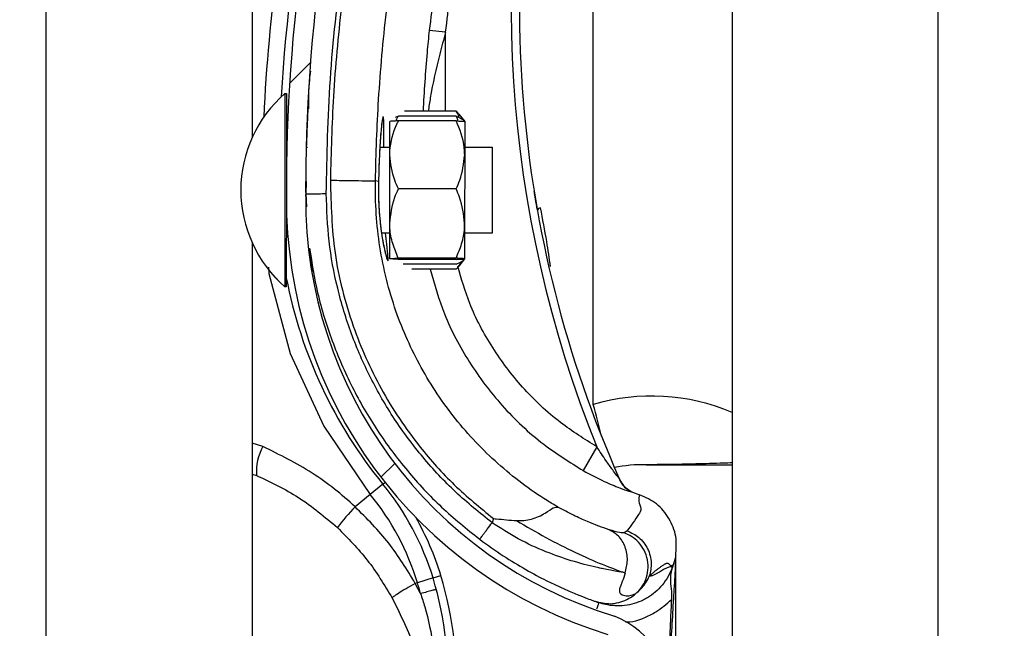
# Model space of a CAD drawing. Header units: inches. Extents: x 170 to 284, y 215 to 248.
# Tile 474 of 656: x 210.7657 to 210.8886, y 223.8136 to 223.8895. Entities that reach past the tile are written whole.
import ezdxf

# ---------------------------------------------------------------- set-up
doc = ezdxf.new("R2010")
doc.units = ezdxf.units.IN
doc.header["$LTSCALE"] = 0.25
doc.header["$MEASUREMENT"] = 0
doc.layers.add('ANNOTATIONS', color=1, linetype='Continuous')
doc.layers.add('RH FRONT OF HOOD', color=7, linetype='Continuous')
doc.styles.add('ARIAL', font='arial.ttf', dxfattribs={"height": 0.09375})
doc.dimstyles.new('STANDARD$0', dxfattribs={"dimtxt": 0.09375, "dimasz": 0.09375, "dimexe": 0.03125, "dimexo": 0.046875, "dimgap": 0.09, "dimtad": 0, "dimtih": 1, "dimtoh": 1, "dimdec": 4, "dimzin": 0, "dimdsep": 46, "dimtxsty": 'ARIAL', "dimcen": 0.09, "dimadec": 0, "dimazin": 0, "dimtfac": 1, "dimtdec": 4, "dimtofl": 0, "dimtmove": 0, "dimatfit": 1, "dimfxl": 1, "dimtolj": 1, "dimtzin": 0, "dimarcsym": 0})

# ---------------------------------------------------------------- blocks, each defined once
blk = doc.blocks.new('*D78')
at = {"layer": 'ANNOTATIONS', "color": 0, "lineweight": -2, "transparency": 16777216}
for p, q in [((210.8125819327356, 224.1544254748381), (212.2530253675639, 224.1544254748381)), ((212.2217753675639, 224.0606754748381), (212.2217753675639, 222.3404997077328)), ((212.2217753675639, 220.1854637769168), (212.2217753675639, 221.9056395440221)), ((211.491250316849, 220.0917137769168), (212.2530253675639, 220.0917137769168))]:
    blk.add_line(p, q, dxfattribs=at)
at = {"layer": 'ANNOTATIONS', "color": 0, "transparency": 16777216}
for points in [[(212.2061503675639, 224.0606754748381), (212.2374003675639, 224.0606754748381), (212.2217753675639, 224.1544254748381)], [(212.2061503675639, 220.1854637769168), (212.2374003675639, 220.1854637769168), (212.2217753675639, 220.0917137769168)]]:
    blk.add_solid(points, dxfattribs=at)
at = {"layer": 'defpoints', "color": 0, "transparency": 16777216}
for p in [(210.7657069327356, 224.1544254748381), (211.444375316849, 220.0917137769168), (212.2217753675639, 220.0917137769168)]:
    blk.add_point(p, dxfattribs=at)
at = {"layer": 'ANNOTATIONS', "color": 0, "transparency": 16777216, "insert": (212.2217753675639, 222.1230696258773), "char_height": 0.09375, "attachment_point": 5, "style": 'ARIAL'}
blk.add_mtext('\\A1;OPENING\\PHEIGHT', dxfattribs=at)

msp = doc.modelspace()

# ---------------------------------------------------------------- hatches: boundary and pattern name
at = {"layer": 'RH FRONT OF HOOD'}
h = msp.add_hatch(dxfattribs=at)
h.set_pattern_fill('ANSI31', color=256, scale=0.34241245, angle=2.8e-322, style=0)
h.set_pattern_definition([(45, (200.7563139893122, 218.4993357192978), (-0.03026527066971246, 0.03026527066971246), [])])
edge = h.paths.add_edge_path(flags=0)
edge.add_arc((210.829581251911, 223.7770340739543), 0.001712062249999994, 450.0000000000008, 472.2104203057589)
edge.add_line((210.8289340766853, 223.7786191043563), (210.8280215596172, 223.780853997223))
edge.add_arc((210.829581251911, 223.7770340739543), 0.004126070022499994, 450, 472.2104203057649, ccw=False)
edge.add_arc((210.829581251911, 223.7681313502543), 0.01302879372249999, 401.47616737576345, 450, ccw=False)
edge.add_arc((210.825335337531, 223.7649811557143), 0.01830194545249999, 359.9999999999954, 400.0613730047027, ccw=False)
edge.add_arc((210.831875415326, 223.7649811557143), 0.01176186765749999, 292.14085769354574, 360, ccw=False)
edge.add_arc((210.829581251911, 223.7682340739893), 0.01566536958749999, 235.25706803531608, 295.43079980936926, ccw=False)
edge.add_arc((210.834820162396, 223.7763492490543), 0.02532140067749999, 212.8542481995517, 235.980933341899, ccw=False)
edge.add_arc((210.826670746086, 223.7699803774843), 0.01504902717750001, 172.1557183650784, 209.3146496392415, ccw=False)
edge.add_arc((210.839100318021, 223.7686449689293), 0.02754708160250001, 453.30850314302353, 532.9325737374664, ccw=False)
edge.add_arc((210.835847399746, 223.8047352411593), 0.008748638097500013, 280.9586189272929, 427.9414322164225)
edge.add_arc((210.8557071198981, 223.8670885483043), 0.05672062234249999, 179.5706357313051, 253.00989973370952, ccw=False)
edge.add_arc((211.014038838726, 223.8682869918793), 0.2150521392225, 163.4260275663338, 180.2060536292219, ccw=False)
edge.add_arc((210.835265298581, 223.9204364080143), 0.02884824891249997, 465.1588434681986, 521.4137567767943, ccw=False)
edge.add_arc((210.817939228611, 223.9749827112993), 0.0284373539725, 290.1205938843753, 343.7190675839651)
edge.add_arc((210.830779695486, 223.9708052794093), 0.01494630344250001, 345.2914408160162, 400.5471921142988)
edge.add_arc((210.827355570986, 223.9689904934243), 0.0187470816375, 397.9578745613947, 431.4396159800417)
edge.add_arc((210.829581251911, 223.9738185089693), 0.0134739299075, 433.8775574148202, 472.2736457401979)
edge.add_arc((210.827013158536, 223.9808379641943), 0.006011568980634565, 474.9825325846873, 495.7175736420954)
edge.add_arc((210.836806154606, 223.9735788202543), 0.01816498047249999, 500.8992600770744, 539.9999999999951)
edge.add_arc((210.829581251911, 223.9735788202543), 0.01094007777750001, 539.9999999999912, 630.0000000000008)
edge.add_arc((210.829581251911, 223.9645048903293), 0.001866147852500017, 270, 285.6422464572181)
edge.add_line((210.8300844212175, 223.9627078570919), (210.8307353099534, 223.9603832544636))
edge.add_arc((210.829581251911, 223.9645048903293), 0.004280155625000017, 269.9999999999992, 285.6422464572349, ccw=False)
edge.add_arc((210.829581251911, 223.9735788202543), 0.01335408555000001, 179.9999999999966, 269.9999999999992, ccw=False)
edge.add_arc((210.836806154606, 223.9735788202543), 0.020578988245, 500.6113583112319, 539.9999999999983, ccw=False)
edge.add_arc((210.827013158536, 223.9808379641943), 0.008425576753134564, 474.5776671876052, 496.4997109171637, ccw=False)
edge.add_arc((210.829581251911, 223.9738185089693), 0.01588793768, 433.69030225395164, 472.4705806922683, ccw=False)
edge.add_arc((210.827355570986, 223.9689904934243), 0.02116108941, 398.1045307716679, 431.5771717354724, ccw=False)
edge.add_arc((210.830779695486, 223.9708052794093), 0.01736031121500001, 345.18024813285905, 400.3658533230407, ccw=False)
edge.add_arc((210.817939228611, 223.9749827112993), 0.030851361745, 289.9181572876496, 343.77953759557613, ccw=False)
edge.add_arc((210.835265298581, 223.9204364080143), 0.02643424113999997, 464.941709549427, 521.3236131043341)
edge.add_arc((211.014038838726, 223.8682869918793), 0.21263813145, 523.4376684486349, 540.2096895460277)
edge.add_arc((210.8557071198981, 223.8670885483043), 0.05430661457, 539.5566266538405, 613.1145348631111)
edge.add_arc((210.835847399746, 223.8047352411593), 0.01116264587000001, 280.0610388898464, 428.5290871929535, ccw=False)
edge.add_arc((210.839100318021, 223.7686449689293), 0.02513307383, 452.9714001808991, 532.9706577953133)
edge.add_arc((210.826670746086, 223.7699803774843), 0.01263501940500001, 532.0830472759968, 568.9826967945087)
edge.add_arc((210.834820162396, 223.7763492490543), 0.022907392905, 213.0443063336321, 236.0197152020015)
edge.add_arc((210.829581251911, 223.7682340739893), 0.01325136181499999, 235.1922404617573, 295.7352497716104)
edge.add_arc((210.831875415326, 223.7649811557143), 0.009347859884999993, 291.7225241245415, 360)
edge.add_arc((210.825335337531, 223.7649811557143), 0.01588793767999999, 359.9999999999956, 399.9521788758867)
edge.add_arc((210.829581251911, 223.7681313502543), 0.01061478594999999, 401.6345013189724, 450.0000000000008)

# ---------------------------------------------------------------- linework, layer by layer
for p, q in [((210.8546275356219, 224.3444764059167), (210.8546275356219, 220.0917137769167)), ((210.8803084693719, 224.3444764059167), (210.8803084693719, 220.0917137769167)), ((210.7690244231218, 220.0917137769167), (210.7690244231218, 224.2497177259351)), ((210.7947053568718, 224.0671649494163), (210.7947053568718, 223.874791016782)), ((210.8373029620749, 223.8415167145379), (210.8373029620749, 223.9069374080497)), ((210.8188647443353, 223.8879537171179), (210.8168232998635, 223.8881739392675)), ((210.8188619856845, 223.8781019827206), (210.8188647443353, 223.8879537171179)), ((210.7988198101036, 223.8803095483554), (210.7988146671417, 223.8578195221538)), ((210.7988182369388, 223.8803095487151), (210.7988198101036, 223.8803095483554)), ((210.7988198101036, 223.8803095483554), (210.7989910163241, 223.8803095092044)), ((210.7989910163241, 223.8803095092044), (210.7989884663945, 223.8691587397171)), ((210.8016761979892, 223.8783728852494), (210.8016763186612, 223.8783751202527)), ((210.8201772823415, 223.8781016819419), (210.813742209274, 223.878103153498)), ((210.8201772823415, 223.8781016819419), (210.8204821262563, 223.8777125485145)), ((210.8118982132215, 223.872644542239), (210.8118991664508, 223.8768129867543)), ((210.8129693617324, 223.8774966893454), (210.8125824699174, 223.8773104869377)), ((210.8201770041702, 223.8768852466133), (210.8129692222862, 223.8768868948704)), ((210.8201771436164, 223.8774950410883), (210.8129693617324, 223.8774966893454)), ((210.8205047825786, 223.8777308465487), (210.8212470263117, 223.8768118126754)), ((210.8212470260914, 223.8768108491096), (210.8212460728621, 223.8726424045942)), ((210.8014672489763, 223.8736062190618), (210.8016383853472, 223.8736061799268)), ((210.8106557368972, 223.8736041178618), (210.8118984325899, 223.8736038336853)), ((210.8212462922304, 223.8736016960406), (210.8246704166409, 223.8736009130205)), ((210.8246704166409, 223.8736009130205), (210.824668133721, 223.8636177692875)), ((210.8118962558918, 223.8640851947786), (210.8118982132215, 223.872644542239)), ((210.8212460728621, 223.8726424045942), (210.8212441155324, 223.8640830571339)), ((210.810497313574, 223.8693187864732), (210.81012714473, 223.8694232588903)), ((210.8014633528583, 223.8693278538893), (210.8014012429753, 223.8678096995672)), ((210.8014079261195, 223.8679730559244), (210.8014119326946, 223.8693302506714)), ((210.810497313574, 223.8693187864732), (210.81049738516, 223.8693186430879)), ((210.8201750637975, 223.8684000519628), (210.8129672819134, 223.8684017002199)), ((210.8014012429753, 223.8678096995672), (210.8015026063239, 223.8661664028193)), ((210.801406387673, 223.867451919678), (210.8014071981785, 223.8677264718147)), ((210.7989879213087, 223.8667750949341), (210.7989858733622, 223.8578194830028)), ((210.8118952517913, 223.8596942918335), (210.8118962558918, 223.8640851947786)), ((210.8212441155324, 223.8640830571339), (210.8212431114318, 223.8596921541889)), ((210.824668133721, 223.8636177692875), (210.8246679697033, 223.8629005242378)), ((210.8118959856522, 223.8629034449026), (210.8108750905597, 223.8629036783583)), ((210.8246679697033, 223.8629005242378), (210.8212438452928, 223.8629013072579)), ((210.7947053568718, 223.8617174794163), (210.7947053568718, 223.669343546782)), ((210.8201730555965, 223.8596182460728), (210.8129652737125, 223.8596198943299)), ((210.8201730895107, 223.8597665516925), (210.8129653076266, 223.8597681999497)), ((210.8212431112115, 223.8596911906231), (210.8205004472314, 223.8587724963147)), ((210.8201729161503, 223.8590084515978), (210.8135648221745, 223.8590099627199)), ((210.8201727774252, 223.8584018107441), (210.8146552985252, 223.8584030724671)), ((210.7988146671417, 223.8578195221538), (210.7988142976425, 223.8562037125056)), ((210.7989858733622, 223.8578194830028), (210.798985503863, 223.8562036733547)), ((210.7988142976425, 223.8562037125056), (210.7988127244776, 223.8562037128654)), ((210.798985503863, 223.8562036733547), (210.7988142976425, 223.8562037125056)), ((210.7960692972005, 223.8362745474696), (210.7947053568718, 223.836709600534)), ((210.8377356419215, 223.8362540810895), (210.8360525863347, 223.8332744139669)), ((210.7947053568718, 223.8328457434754), (210.7952739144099, 223.8326720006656)), ((210.8110359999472, 223.8315948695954), (210.8094626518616, 223.8303065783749)), ((210.8110359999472, 223.8315948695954), (210.8112949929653, 223.8318069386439)), ((210.8094626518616, 223.8303065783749), (210.8075664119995, 223.8287538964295)), ((210.8423267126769, 223.8305305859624), (210.8427453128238, 223.83038359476)), ((210.8427453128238, 223.83038359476), (210.8430773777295, 223.8302598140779)), ((210.8248431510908, 223.8273005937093), (210.8246607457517, 223.8267717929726)), ((210.8415319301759, 223.8257633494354), (210.8411463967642, 223.8255012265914)), ((210.8472616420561, 223.8215305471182), (210.8471653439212, 223.8212513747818)), ((210.8475911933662, 223.8226423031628), (210.8475911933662, 223.8226642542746)), ((210.8475911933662, 223.7696883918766), (210.8475911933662, 223.8221105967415)), ((210.8153519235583, 223.8192907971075), (210.8150862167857, 223.8192098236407)), ((210.8157402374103, 223.8179341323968), (210.8150862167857, 223.8192098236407)), ((210.8172971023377, 223.8198835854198), (210.8153519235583, 223.8192907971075)), ((210.8172971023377, 223.8198835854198), (210.8182797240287, 223.8201830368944)), ((210.8121959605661, 223.8173848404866), (210.8130672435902, 223.8156799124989)), ((210.8375218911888, 223.8169756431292), (210.8376887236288, 223.8169163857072)), ((210.8377671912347, 223.816888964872), (210.8380179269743, 223.8168014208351))]:
    msp.add_line(p, q, dxfattribs=at)
at = {"layer": 'RH FRONT OF HOOD', "flags": 128}
msp.add_lwpolyline([(210.7967477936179, 223.8586325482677), (210.7968207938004, 223.8578375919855), (210.799479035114, 223.8478826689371), (210.8036516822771, 223.8387984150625), (210.8094626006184, 223.8303066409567), (210.8094626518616, 223.8303065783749), (210.8094626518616, 223.8303065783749)], dxfattribs=at)
at = {"layer": 'RH FRONT OF HOOD'}
for centre, radius, start, end in [((211.0140036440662, 223.8669035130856), 0.21606225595, 161.092978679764, 176.5593061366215), ((211.014038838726, 223.8682869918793), 0.2150521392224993, 163.4260275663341, 180.2060536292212), ((211.014038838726, 223.8682869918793), 0.2126381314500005, 163.4376684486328, 180.2096895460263), ((210.9735989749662, 223.8911976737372), 0.1465525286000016, 165.3406183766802, 202.0185750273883), ((210.9735989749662, 223.8911976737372), 0.1455252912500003, 165.3544246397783, 203.870550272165), ((211.0140036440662, 223.8669035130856), 0.2180957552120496, 167.1792232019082, 177.2529346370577), ((210.8092349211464, 223.8682542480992), 0.01593228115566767, 130.8294767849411, 229.1443187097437), ((210.8092364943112, 223.8682542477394), 0.01593228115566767, 130.8294767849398, 229.1443187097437), ((210.7995374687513, 223.8741545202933), 0.0005478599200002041, 179.9868977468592, 209.2820731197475), ((210.8557071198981, 223.8670885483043), 0.05672062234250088, 179.5706357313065, 253.009899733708), ((210.8557071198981, 223.8670885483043), 0.05430661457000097, 179.5566266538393, 253.114534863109), ((210.8307982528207, 223.8655191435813), 0.0005320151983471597, 98.82251519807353, 154.8284159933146), ((210.7995347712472, 223.8623584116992), 0.0005478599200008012, 134.565104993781, 179.98689774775), ((210.8558090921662, 223.8682560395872), 0.05786770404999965, 190.8936622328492, 219.3113539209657), ((210.8445995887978, 223.8168941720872), 0.02568093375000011, 67.01549504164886, 106.5066258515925), ((210.7810809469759, 223.8249947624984), 0.05859940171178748, 12.39253662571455, 16.37646921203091), ((210.8013658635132, 223.8332160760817), 0.006116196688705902, 149.9959646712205, 185.1035778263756), ((210.8434822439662, 223.8168941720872), 0.01712062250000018, 88.6104970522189, 101.9466001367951), ((210.8439098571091, 223.834523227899), 0.0005136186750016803, 268.6104970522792, 270.0142555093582), ((210.7845430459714, 223.8099018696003), 0.03424124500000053, 16.94846748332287, 39.31135392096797), ((210.8436528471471, 223.8336933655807), 0.003424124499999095, 203.8705502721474, 250.6224115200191), ((210.7845430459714, 223.8099018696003), 0.03220774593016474, 16.9484674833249, 39.31135392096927), ((210.8239796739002, 223.8125540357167), 0.02306145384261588, 135.3749046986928, 143.8386130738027), ((210.7845430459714, 223.8099018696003), 0.03526848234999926, 16.94846748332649, 29.83866096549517), ((210.7760269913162, 223.8073066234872), 0.04111046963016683, 14.9804964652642, 16.94846748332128), ((210.7760269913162, 223.8073066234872), 0.04314396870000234, 355.771303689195, 16.94846748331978), ((210.7760269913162, 223.8073066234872), 0.04417120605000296, 355.7713036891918, 16.94846748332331), ((210.835847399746, 223.8047352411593), 0.01116264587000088, 280.0610388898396, 68.52908719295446)]:
    msp.add_arc(centre, radius, start, end, dxfattribs=at)
for points, knots in [([(210.8039693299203, 223.8678154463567), (210.8040681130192, 223.8725708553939), (210.804266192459, 223.8821063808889), (210.805875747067, 223.8964153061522), (210.8083325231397, 223.9107248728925), (210.8108298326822, 223.9201287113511), (210.8120815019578, 223.9248419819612)], [0, 0, 0, 0, 0.2468628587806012, 0.4950083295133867, 0.74689458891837, 1, 1, 1, 1]), ([(210.8244129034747, 223.9251089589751), (210.8239848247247, 223.9236796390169), (210.8223999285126, 223.9183878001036), (210.820104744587, 223.9090897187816), (210.8180381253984, 223.8981803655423), (210.8171868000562, 223.89116806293), (210.8168232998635, 223.8881739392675)], [0, 0, 0, 0, 0.1185397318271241, 0.4388752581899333, 0.7604101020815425, 1, 1, 1, 1]), ([(210.812494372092, 223.92435366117), (210.8115202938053, 223.9207234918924), (210.8095693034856, 223.9134525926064), (210.8073910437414, 223.9023718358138), (210.8057799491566, 223.8911892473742), (210.8047691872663, 223.8802205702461), (210.8045745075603, 223.8729727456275), (210.8044810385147, 223.8694929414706)], [0, 0, 0, 0, 0.2027568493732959, 0.4061035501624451, 0.6088604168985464, 0.8122072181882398, 1, 1, 1, 1]), ([(210.8188647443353, 223.8879537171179), (210.8192244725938, 223.8909168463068), (210.820065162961, 223.897841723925), (210.8221090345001, 223.9086383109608), (210.8243793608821, 223.917840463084), (210.8259521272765, 223.9230918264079), (210.8263757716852, 223.9245063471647)], [0, 0, 0, 0, 0.2395900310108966, 0.5599255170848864, 0.8814604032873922, 0.9999999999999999, 0.9999999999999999, 0.9999999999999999, 0.9999999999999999]), ([(210.8101271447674, 223.8694232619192), (210.8101271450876, 223.8694232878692), (210.8101689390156, 223.8728096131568), (210.8104320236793, 223.8798563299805), (210.8113839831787, 223.8905295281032), (210.8129585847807, 223.9014055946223), (210.8150770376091, 223.9121929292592), (210.8169753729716, 223.9192679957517), (210.8179245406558, 223.9228055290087)], [0, 0, 0, 0, 1.439079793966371e-06, 0.1877923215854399, 0.3908439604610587, 0.5938956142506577, 0.7969478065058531, 1, 1, 1, 1]), ([(210.8168232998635, 223.8881739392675), (210.8167261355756, 223.8872561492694), (210.8163711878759, 223.8839034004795), (210.8161854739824, 223.880543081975), (210.8160505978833, 223.8781026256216)], [0, 0, 0, 0, 0.2737425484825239, 0.9999999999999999, 0.9999999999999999, 0.9999999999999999, 0.9999999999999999]), ([(210.8188647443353, 223.8879537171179), (210.8186176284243, 223.8870447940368), (210.8178799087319, 223.8843313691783), (210.8171216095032, 223.8810373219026), (210.8167821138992, 223.878656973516), (210.8167030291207, 223.8781024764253)], [0, 0, 0, 0, 0.2786878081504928, 0.8319718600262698, 1, 1, 1, 1]), ([(210.8017750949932, 223.8783778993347), (210.8017807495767, 223.8795975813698), (210.8017880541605, 223.8811731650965), (210.8019823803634, 223.8827346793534), (210.8020262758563, 223.8830874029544)], [0, 0, 0, 0, 0.7741143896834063, 1, 1, 1, 1]), ([(210.8016761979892, 223.8783728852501), (210.8016708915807, 223.8782758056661), (210.8016655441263, 223.8781779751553), (210.8016276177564, 223.87742669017), (210.8015710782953, 223.8763258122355), (210.8015101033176, 223.8745121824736), (210.8014796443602, 223.8736062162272)], [0, 0, 0, 0, 0.330770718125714, 0.3333292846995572, 0.6669765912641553, 1, 1, 1, 1]), ([(210.8205639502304, 223.8773086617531), (210.820509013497, 223.877489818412), (210.8204264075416, 223.8777622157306), (210.8202397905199, 223.8780165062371), (210.8201772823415, 223.8781016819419)], [0, 0, 0, 0, 0.6650456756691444, 1, 1, 1, 1]), ([(210.8111611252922, 223.8736040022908), (210.811164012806, 223.873923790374), (210.8111748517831, 223.8751241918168), (210.8111698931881, 223.8765156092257), (210.8111232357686, 223.8773750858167), (210.8110346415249, 223.8774625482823), (210.810908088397, 223.8768118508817), (210.8107396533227, 223.8750895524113), (210.8105766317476, 223.8725334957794), (210.8105243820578, 223.8704158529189), (210.810497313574, 223.8693187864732)], [0, 0, 0, 0, 0.05114929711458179, 0.1920011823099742, 0.3334894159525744, 0.422421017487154, 0.5646212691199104, 0.7065362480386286, 0.8479681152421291, 1, 1, 1, 1]), ([(210.8109594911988, 223.8769457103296), (210.8109596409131, 223.8769462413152), (210.8109665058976, 223.8769705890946), (210.8109349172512, 223.8768336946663), (210.8108903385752, 223.8765184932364), (210.8108430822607, 223.8760554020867), (210.8108186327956, 223.8758158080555)], [0, 0, 0, 0, 0.005301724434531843, 0.2431048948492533, 0.6083977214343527, 1, 1, 1, 1]), ([(210.8118982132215, 223.872644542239), (210.8119016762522, 223.8728124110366), (210.8119287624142, 223.8741254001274), (210.8123603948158, 223.8755650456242), (210.8129099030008, 223.8767581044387), (210.8129692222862, 223.8768868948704)], [0, 0, 0, 0, 0.1156468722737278, 0.904534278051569, 1, 1, 1, 1]), ([(210.8129692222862, 223.8768868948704), (210.8127172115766, 223.8768766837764), (210.8122072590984, 223.8768560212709), (210.811922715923, 223.8768307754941), (210.8119035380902, 223.876816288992), (210.8118991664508, 223.8768129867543)], [0, 0, 0, 0, 0.4299704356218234, 0.8700602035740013, 0.9999999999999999, 0.9999999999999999, 0.9999999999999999, 0.9999999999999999]), ([(210.8127143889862, 223.8768754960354), (210.8127370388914, 223.8769669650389), (210.8127901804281, 223.8771815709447), (210.8129040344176, 223.8773818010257), (210.8129693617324, 223.8774966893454)], [0, 0, 0, 0, 0.4262184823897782, 1, 1, 1, 1]), ([(210.8212460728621, 223.8726424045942), (210.8212426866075, 223.8728102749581), (210.8212162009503, 223.8741232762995), (210.8207852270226, 223.875563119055), (210.8202362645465, 223.8767564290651), (210.8201770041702, 223.8768852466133)], [0, 0, 0, 0, 0.1156468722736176, 0.9045342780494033, 0.9999999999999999, 0.9999999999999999, 0.9999999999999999, 0.9999999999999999]), ([(210.8201770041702, 223.8768852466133), (210.8204290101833, 223.876874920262), (210.8209389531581, 223.8768540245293), (210.8212234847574, 223.876828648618), (210.8212426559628, 223.8768141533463), (210.8212470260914, 223.8768108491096)], [0, 0, 0, 0, 0.4299704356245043, 0.8700602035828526, 0.9999999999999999, 0.9999999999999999, 0.9999999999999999, 0.9999999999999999]), ([(210.8204318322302, 223.8768737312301), (210.8204092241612, 223.8769652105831), (210.8203561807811, 223.8771798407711), (210.8202424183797, 223.8773801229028), (210.8201771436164, 223.8774950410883)], [0, 0, 0, 0, 0.4262184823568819, 1, 1, 1, 1]), ([(210.8201771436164, 223.8774950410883), (210.8204291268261, 223.8773849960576), (210.8209390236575, 223.877162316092), (210.8212234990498, 223.8768911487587), (210.8212426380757, 223.8767359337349), (210.8212470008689, 223.8767005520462)], [0, 0, 0, 0, 0.4299704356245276, 0.8700602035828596, 1, 1, 1, 1]), ([(210.8108186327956, 223.8758158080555), (210.8108139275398, 223.8757722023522), (210.8107785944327, 223.8754447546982), (210.8107061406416, 223.8745044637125), (210.8106141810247, 223.8730092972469), (210.8105411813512, 223.8712329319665), (210.8105061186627, 223.8699630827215), (210.8104981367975, 223.8693133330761), (210.8104981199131, 223.8693119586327)], [0, 0, 0, 0, 0.03583539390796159, 0.2690981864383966, 0.5116419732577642, 0.7561140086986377, 0.9994840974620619, 1, 1, 1, 1]), ([(210.8129672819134, 223.8684017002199), (210.8128044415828, 223.8687600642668), (210.8121883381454, 223.8701159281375), (210.8120211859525, 223.8715727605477), (210.8118982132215, 223.872644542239)], [0, 0, 0, 0, 0.2643068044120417, 1, 1, 1, 1]), ([(210.8201750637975, 223.8684000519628), (210.8203380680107, 223.8687583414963), (210.8209547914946, 223.8701139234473), (210.8211226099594, 223.8715706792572), (210.8212460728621, 223.8726424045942)], [0, 0, 0, 0, 0.2643068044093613, 1, 1, 1, 1]), ([(210.8044806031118, 223.8694929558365), (210.8052047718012, 223.8694815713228), (210.8066531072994, 223.869458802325), (210.8084942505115, 223.8694308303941), (210.8098091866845, 223.8694148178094), (210.8100211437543, 223.8694204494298), (210.8101271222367, 223.8694232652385)], [0, 0, 0, 0, 0.2500007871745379, 0.5000009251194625, 0.7500005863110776, 1, 1, 1, 1]), ([(210.8044806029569, 223.8694929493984), (210.8045633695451, 223.8664556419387), (210.804731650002, 223.8602802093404), (210.8070210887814, 223.8514932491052), (210.8106354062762, 223.8433266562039), (210.8150501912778, 223.8367466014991), (210.8198592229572, 223.8313619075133), (210.8231732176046, 223.8286613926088), (210.8248431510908, 223.8273005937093)], [0, 0, 0, 0, 0.1870908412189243, 0.3803918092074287, 0.5558755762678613, 0.7364481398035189, 0.8671952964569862, 1, 1, 1, 1]), ([(210.8328703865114, 223.8287326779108), (210.8324286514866, 223.8289953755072), (210.8297811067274, 223.8305698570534), (210.8252560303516, 223.8340012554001), (210.819924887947, 223.8396025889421), (210.815636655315, 223.8460424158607), (210.8123873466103, 223.8532684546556), (210.8104277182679, 223.8611432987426), (210.8100569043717, 223.8666712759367), (210.810127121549, 223.8694232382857), (210.8101271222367, 223.8694232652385)], [0, 0, 0, 0, 0.03155846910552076, 0.1891461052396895, 0.34673388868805, 0.5043277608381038, 0.6619226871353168, 0.8309600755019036, 0.9999983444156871, 1, 1, 1, 1]), ([(210.8104987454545, 223.8693097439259), (210.8104974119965, 223.8692673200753), (210.8104765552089, 223.8686037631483), (210.8104818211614, 223.8672721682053), (210.8105757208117, 223.8654486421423), (210.8106949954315, 223.8641442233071), (210.8107824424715, 223.8635493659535), (210.810799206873, 223.8634353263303)], [0, 0, 0, 0, 0.02096907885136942, 0.3279800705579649, 0.6261032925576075, 0.928320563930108, 1, 1, 1, 1]), ([(210.81049738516, 223.8693186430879), (210.810489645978, 223.8688636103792), (210.8104651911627, 223.8674257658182), (210.810587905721, 223.8650155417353), (210.8109039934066, 223.8624740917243), (210.8112870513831, 223.8605468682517), (210.8115692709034, 223.8595629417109), (210.8117143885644, 223.8593270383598), (210.8117025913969, 223.8598851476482), (210.8115447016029, 223.8611367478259), (210.8114253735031, 223.8624235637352), (210.8113808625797, 223.8629035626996)], [0, 0, 0, 0, 0.05799721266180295, 0.1832636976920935, 0.306412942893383, 0.4347166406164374, 0.5675677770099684, 0.6609498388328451, 0.792266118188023, 0.9225125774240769, 1, 1, 1, 1]), ([(210.8118962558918, 223.8640851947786), (210.8120242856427, 223.8651963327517), (210.8121950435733, 223.8666782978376), (210.8128127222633, 223.8680567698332), (210.8129672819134, 223.8684017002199)], [0, 0, 0, 0, 0.7497733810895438, 0.9999999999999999, 0.9999999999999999, 0.9999999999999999, 0.9999999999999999]), ([(210.8212441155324, 223.8640830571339), (210.8211165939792, 223.8651942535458), (210.8209465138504, 223.8666762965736), (210.8203294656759, 223.8680550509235), (210.8201750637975, 223.8684000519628)], [0, 0, 0, 0, 0.7497733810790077, 1, 1, 1, 1]), ([(210.8014012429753, 223.8678096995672), (210.8014355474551, 223.8678097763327), (210.8014883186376, 223.8678098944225), (210.8018085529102, 223.8678106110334), (210.8021399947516, 223.8678113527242), (210.8025514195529, 223.8678122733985), (210.8031493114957, 223.8678136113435), (210.8036462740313, 223.8678147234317), (210.8039693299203, 223.8678154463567)], [0, 0, 0, 0, 0.2394568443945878, 0.3683606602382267, 0.5000000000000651, 0.631639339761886, 0.7605431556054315, 1, 1, 1, 1]), ([(210.8246607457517, 223.8267717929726), (210.8231161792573, 223.8280133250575), (210.8200245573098, 223.8304983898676), (210.8159666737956, 223.8348710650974), (210.8123928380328, 223.8396470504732), (210.8094044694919, 223.8448211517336), (210.807013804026, 223.8502964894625), (210.8052909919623, 223.8560125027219), (210.804185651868, 223.8618751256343), (210.8040412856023, 223.8658395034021), (210.8039693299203, 223.8678154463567)], [0, 0, 0, 0, 0.1247413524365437, 0.2496837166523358, 0.3746881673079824, 0.4999855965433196, 0.6253465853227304, 0.7503062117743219, 0.8755465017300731, 1, 1, 1, 1]), ([(210.8303167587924, 223.8657454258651), (210.8302309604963, 223.8662376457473), (210.8300691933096, 223.867165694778), (210.8299311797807, 223.8680205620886), (210.8299225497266, 223.8680742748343), (210.82991924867, 223.8680948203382)], [0, 0, 0, 0, 0.4108597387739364, 0.7746496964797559, 1, 1, 1, 1]), ([(210.831952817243, 223.8587292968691), (210.8318055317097, 223.8597685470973), (210.831455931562, 223.86223533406), (210.8309876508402, 223.864648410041), (210.830716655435, 223.8660448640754)], [0, 0, 0, 0, 0.4212971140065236, 1, 1, 1, 1]), ([(210.810799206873, 223.8634353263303), (210.8108517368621, 223.8630474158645), (210.8109745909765, 223.8621401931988), (210.8111948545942, 223.8610380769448), (210.8113764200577, 223.8602658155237), (210.8114918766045, 223.8598965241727), (210.8114946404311, 223.8598894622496), (210.8114954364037, 223.8598874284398)], [0, 0, 0, 0, 0.1981000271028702, 0.4633049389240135, 0.7305309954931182, 0.922393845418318, 1, 1, 1, 1]), ([(210.8129653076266, 223.8597681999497), (210.8127134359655, 223.8603660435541), (210.8122037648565, 223.8615758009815), (210.8119195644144, 223.8630493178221), (210.8119005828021, 223.8638928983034), (210.8118962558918, 223.8640851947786)], [0, 0, 0, 0, 0.4299704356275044, 0.870060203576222, 0.9999999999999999, 0.9999999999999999, 0.9999999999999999, 0.9999999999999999]), ([(210.8201730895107, 223.8597665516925), (210.8204252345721, 223.8603642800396), (210.8209354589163, 223.86157380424), (210.8212203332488, 223.863047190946), (210.8212397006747, 223.8638907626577), (210.8212441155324, 223.8640830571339)], [0, 0, 0, 0, 0.4299704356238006, 0.8700602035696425, 1, 1, 1, 1]), ([(210.8018878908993, 223.8610188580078), (210.8021808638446, 223.8591491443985), (210.8027972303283, 223.8552155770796), (210.8046143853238, 223.8494056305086), (210.8071077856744, 223.8436501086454), (210.8102539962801, 223.8382191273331), (210.8140039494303, 223.8332047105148), (210.8182642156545, 223.8286231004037), (210.8215023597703, 223.8260183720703), (210.8231185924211, 223.8247182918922)], [0, 0, 0, 0, 0.1313887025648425, 0.2764200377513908, 0.4215581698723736, 0.5666389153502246, 0.7114924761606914, 0.8559992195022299, 1, 1, 1, 1]), ([(210.8023320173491, 223.85806080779), (210.8023342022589, 223.8580500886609), (210.8023428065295, 223.8580078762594), (210.8021918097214, 223.8587501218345), (210.8020020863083, 223.8600438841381), (210.8019178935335, 223.8606180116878)], [0, 0, 0, 0, 0.1591842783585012, 0.6268746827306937, 1, 1, 1, 1]), ([(210.8023318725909, 223.8580607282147), (210.8023340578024, 223.8580500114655), (210.8023426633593, 223.8580078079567), (210.8021917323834, 223.8587494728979), (210.8020021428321, 223.8600422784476), (210.801918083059, 223.860615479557)], [0, 0, 0, 0, 0.1592756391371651, 0.6272415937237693, 1, 1, 1, 1]), ([(210.8023317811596, 223.8580606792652), (210.8023339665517, 223.8580499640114), (210.8023425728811, 223.8580077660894), (210.8021916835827, 223.8587490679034), (210.8020021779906, 223.8600412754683), (210.8019182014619, 223.8606138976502)], [0, 0, 0, 0, 0.1593327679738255, 0.6274710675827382, 1, 1, 1, 1]), ([(210.8023316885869, 223.8580606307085), (210.802333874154, 223.8580499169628), (210.802342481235, 223.8580077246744), (210.8021916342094, 223.8587486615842), (210.8020022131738, 223.8600402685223), (210.8019183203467, 223.8606123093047)], [0, 0, 0, 0, 0.1593901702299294, 0.627701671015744, 1, 1, 1, 1]), ([(210.8118952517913, 223.8596942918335), (210.8120230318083, 223.8597133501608), (210.8121934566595, 223.8597387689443), (210.8128108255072, 223.8597623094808), (210.8129653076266, 223.8597681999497)], [0, 0, 0, 0, 0.7497733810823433, 1, 1, 1, 1]), ([(210.8129652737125, 223.8596198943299), (210.8127132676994, 223.8596302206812), (210.8122033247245, 223.8596511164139), (210.8119187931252, 223.8596764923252), (210.8118996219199, 223.8596909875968), (210.8118952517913, 223.8596942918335)], [0, 0, 0, 0, 0.4299704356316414, 0.870060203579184, 0.9999999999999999, 0.9999999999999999, 0.9999999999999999, 0.9999999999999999]), ([(210.8201729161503, 223.8590084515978), (210.8204249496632, 223.8591183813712), (210.820934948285, 223.8593408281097), (210.8212195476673, 223.8596118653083), (210.8212387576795, 223.8597670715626), (210.8212431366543, 223.8598024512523)], [0, 0, 0, 0, 0.4299704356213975, 0.8700602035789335, 1, 1, 1, 1]), ([(210.8201730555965, 223.8596182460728), (210.820425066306, 223.8596284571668), (210.8209350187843, 223.8596491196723), (210.8212195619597, 223.859674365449), (210.8212387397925, 223.8596888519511), (210.8212431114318, 223.8596921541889)], [0, 0, 0, 0, 0.4299704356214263, 0.8700602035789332, 1, 1, 1, 1]), ([(210.8212431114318, 223.8596921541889), (210.8211153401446, 223.8597112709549), (210.8209449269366, 223.8597367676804), (210.8203275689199, 223.8597605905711), (210.8201730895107, 223.8597665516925)], [0, 0, 0, 0, 0.7497733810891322, 0.9999999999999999, 0.9999999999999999, 0.9999999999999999, 0.9999999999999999]), ([(210.8169333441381, 223.8584025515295), (210.8174682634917, 223.8565152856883), (210.8186198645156, 223.8524522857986), (210.8217039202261, 223.8467051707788), (210.825851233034, 223.8411961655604), (210.8306829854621, 223.8366229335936), (210.8343733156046, 223.8343216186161), (210.8360525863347, 223.8332744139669)], [0, 0, 0, 0, 0.1810254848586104, 0.3897206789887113, 0.598415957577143, 0.8172607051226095, 1, 1, 1, 1]), ([(210.8201727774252, 223.8584018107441), (210.8204554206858, 223.8586905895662), (210.8207662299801, 223.8590081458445), (210.8208886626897, 223.8593454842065), (210.820899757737, 223.8593760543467)], [0, 0, 0, 0, 0.9093784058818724, 1, 1, 1, 1]), ([(210.8377356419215, 223.8362540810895), (210.836199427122, 223.8372121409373), (210.8328235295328, 223.8393175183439), (210.8284022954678, 223.8435007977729), (210.824612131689, 223.8485419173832), (210.8218583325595, 223.8536442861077), (210.8208452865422, 223.857195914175), (210.8203996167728, 223.8587583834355)], [0, 0, 0, 0, 0.1859244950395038, 0.408577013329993, 0.6208996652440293, 0.8332222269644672, 1, 1, 1, 1]), ([(210.8075664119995, 223.8287538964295), (210.8075663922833, 223.8287539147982), (210.805905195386, 223.8303015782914), (210.8022795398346, 223.8332221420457), (210.7981620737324, 223.835245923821), (210.7960692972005, 223.8362745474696)], [0, 0, 0, 0, 5.836249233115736e-06, 0.4917349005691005, 1, 1, 1, 1]), ([(210.8404327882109, 223.83242341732), (210.8404290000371, 223.8324279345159), (210.8403613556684, 223.8325085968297), (210.8401195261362, 223.8328136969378), (210.839599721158, 223.8335032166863), (210.8387578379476, 223.8346805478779), (210.8381168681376, 223.8356672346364), (210.8377356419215, 223.8362540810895)], [0, 0, 0, 0, 0.005253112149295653, 0.09380336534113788, 0.2660256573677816, 0.5634579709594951, 1, 1, 1, 1]), ([(210.8546275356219, 223.8342406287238), (210.8542769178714, 223.8342287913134), (210.8527169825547, 223.834176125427), (210.8504599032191, 223.8341090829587), (210.8480722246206, 223.8340544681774), (210.8465175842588, 223.8340297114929), (210.8455199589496, 223.8340187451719), (210.8448863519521, 223.8340139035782), (210.8444864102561, 223.834011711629), (210.8442345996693, 223.8340106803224), (210.8440611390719, 223.8340101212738), (210.8439525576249, 223.8340098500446), (210.8439032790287, 223.8340097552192), (210.8438991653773, 223.8340097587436), (210.8438974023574, 223.834009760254)], [0, 0, 0, 0, 0.09048385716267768, 0.4025722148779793, 0.6140598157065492, 0.7523489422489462, 0.8411803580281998, 0.8978729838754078, 0.9340902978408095, 0.9574251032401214, 0.9727591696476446, 0.9884414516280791, 0.995046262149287, 1, 1, 1, 1]), ([(210.8439099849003, 223.83400960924), (210.8439115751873, 223.8340096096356), (210.8439153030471, 223.8340096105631), (210.8439657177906, 223.8340096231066), (210.8440762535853, 223.8340096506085), (210.8442524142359, 223.8340096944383), (210.8445092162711, 223.8340097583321), (210.8449171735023, 223.8340098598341), (210.8455634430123, 223.8340100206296), (210.8465799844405, 223.8340102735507), (210.8481602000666, 223.8340106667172), (210.8505728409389, 223.8340112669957), (210.8528040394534, 223.8340118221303), (210.8543176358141, 223.8340121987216), (210.8546275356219, 223.8340122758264)], [0, 0, 0, 0, 0.004737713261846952, 0.01110587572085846, 0.02657793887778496, 0.04194739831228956, 0.06549174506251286, 0.1021665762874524, 0.159676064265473, 0.2498373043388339, 0.3901314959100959, 0.6042895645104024, 0.9189806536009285, 1, 1, 1, 1]), ([(210.7952739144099, 223.8326720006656), (210.7970571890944, 223.8318297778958), (210.8006859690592, 223.830115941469), (210.8037848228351, 223.8274947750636), (210.8053608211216, 223.8261617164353)], [0, 0, 0, 0, 0.491425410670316, 1, 1, 1, 1]), ([(210.8360525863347, 223.8332744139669), (210.8369286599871, 223.8328062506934), (210.8384693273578, 223.8319829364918), (210.840452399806, 223.8311585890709), (210.8417002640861, 223.8307129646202), (210.842172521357, 223.8305721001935), (210.842306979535, 223.830537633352), (210.8423069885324, 223.8305376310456)], [0, 0, 0, 0, 0.3699466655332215, 0.6505899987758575, 0.8492685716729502, 0.9999899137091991, 1, 1, 1, 1]), ([(210.8404327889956, 223.8324234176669), (210.8405875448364, 223.8321074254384), (210.8408570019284, 223.8315572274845), (210.8415214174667, 223.8309108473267), (210.8420286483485, 223.8306700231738), (210.8423070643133, 223.8305378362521)], [0, 0, 0, 0, 0.3783552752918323, 0.6587829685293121, 1, 1, 1, 1]), ([(210.8405216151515, 223.832307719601), (210.840519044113, 223.8323110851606), (210.8405133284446, 223.8323185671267), (210.8404849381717, 223.8323558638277), (210.8404693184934, 223.8323763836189)], [0, 0, 0, 0, 0.4498228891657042, 1, 1, 1, 1]), ([(210.8430806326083, 223.8302679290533), (210.8430067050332, 223.8300134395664), (210.8428588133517, 223.8295043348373), (210.8433901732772, 223.8284813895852), (210.8426592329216, 223.8273336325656), (210.8420150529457, 223.8264363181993), (210.8415319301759, 223.8257633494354)], [0, 0, 0, 0, 0.1666800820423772, 0.3334425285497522, 0.5000945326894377, 1, 1, 1, 1]), ([(210.8475911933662, 223.8226642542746), (210.8476514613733, 223.8234704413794), (210.8477719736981, 223.8250824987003), (210.8468302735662, 223.8273524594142), (210.8452899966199, 223.8292677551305), (210.8438172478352, 223.8299344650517), (210.8430806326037, 223.8302679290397)], [0, 0, 0, 0, 0.2500474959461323, 0.4999967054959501, 0.7499165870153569, 0.9999999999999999, 0.9999999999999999, 0.9999999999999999, 0.9999999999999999]), ([(210.8150862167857, 223.8192098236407), (210.8140400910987, 223.8209292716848), (210.8119203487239, 223.8244133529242), (210.8090302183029, 223.8272945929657), (210.8075664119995, 223.8287538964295)], [0, 0, 0, 0, 0.4935154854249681, 1, 1, 1, 1]), ([(210.8277267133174, 223.8270502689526), (210.8280360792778, 223.8270417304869), (210.8286711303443, 223.8270242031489), (210.8296148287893, 223.8272104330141), (210.8305270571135, 223.8275412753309), (210.8315200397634, 223.8281213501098), (210.8323767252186, 223.8287394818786), (210.832708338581, 223.8287355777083), (210.8328709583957, 223.828733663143)], [0, 0, 0, 0, 0.1136768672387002, 0.2333502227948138, 0.3620694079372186, 0.5019163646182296, 0.7557448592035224, 1, 1, 1, 1]), ([(210.8392624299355, 223.8259086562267), (210.8384277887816, 223.8261965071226), (210.8371612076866, 223.8266333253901), (210.8348419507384, 223.8276740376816), (210.8335300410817, 223.8283793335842), (210.8328709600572, 223.8287336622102)], [0, 0, 0, 0, 0.4901989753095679, 0.743884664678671, 1, 1, 1, 1]), ([(210.8231185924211, 223.8247182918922), (210.8231391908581, 223.8247457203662), (210.8231708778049, 223.8247879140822), (210.823363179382, 223.8250439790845), (210.8235622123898, 223.825309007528), (210.8238092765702, 223.8256379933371), (210.824168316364, 223.8261160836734), (210.8244667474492, 223.8265134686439), (210.8246607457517, 223.8267717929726)], [0, 0, 0, 0, 0.2394567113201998, 0.3683605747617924, 0.5000000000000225, 0.6316394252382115, 0.7605432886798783, 1, 1, 1, 1]), ([(210.8412779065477, 223.8205090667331), (210.8409391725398, 223.8205661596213), (210.8401300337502, 223.8207025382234), (210.8389783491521, 223.8209306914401), (210.8380631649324, 223.8211245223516), (210.836804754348, 223.8214025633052), (210.8346721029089, 223.8219615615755), (210.8313428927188, 223.8231178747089), (210.8279321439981, 223.8246700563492), (210.8257358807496, 223.8260810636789), (210.8246607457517, 223.8267717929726)], [0, 0, 0, 0, 0.08980644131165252, 0.2145219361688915, 0.2531624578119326, 0.2759662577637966, 0.4628905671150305, 0.637395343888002, 0.8224944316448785, 1, 1, 1, 1]), ([(210.8248431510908, 223.8273005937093), (210.8248546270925, 223.8272993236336), (210.8249690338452, 223.8272866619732), (210.8259310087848, 223.827182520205), (210.8268798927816, 223.8271041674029), (210.8277259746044, 223.8270343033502)], [0, 0, 0, 0, 0.01193493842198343, 0.1189819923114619, 0.9999999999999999, 0.9999999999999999, 0.9999999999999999, 0.9999999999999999]), ([(210.8277272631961, 223.8270500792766), (210.8289457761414, 223.8263280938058), (210.8314485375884, 223.8248451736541), (210.8351296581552, 223.8230118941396), (210.8386284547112, 223.8214538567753), (210.8403800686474, 223.820830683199), (210.8412791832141, 223.8205108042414)], [0, 0, 0, 0, 0.2305257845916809, 0.4734878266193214, 0.7297379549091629, 1, 1, 1, 1]), ([(210.8053608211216, 223.8261617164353), (210.8066613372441, 223.8248549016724), (210.8092969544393, 223.822206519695), (210.8112212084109, 223.8190060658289), (210.8121959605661, 223.8173848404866)], [0, 0, 0, 0, 0.4934389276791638, 1, 1, 1, 1]), ([(210.8412786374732, 223.8205075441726), (210.8414059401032, 223.8210375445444), (210.8416704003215, 223.8221385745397), (210.8413530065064, 223.8238010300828), (210.8405336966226, 223.8251890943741), (210.8396764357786, 223.8256745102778), (210.8392635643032, 223.8259082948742)], [0, 0, 0, 0, 0.2405618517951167, 0.4997464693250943, 0.7590693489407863, 1, 1, 1, 1]), ([(210.8411464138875, 223.8255012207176), (210.8410208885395, 223.8254939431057), (210.8407700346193, 223.8254793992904), (210.8397702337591, 223.8257638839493), (210.839270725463, 223.8259060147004)], [0, 0, 0, 0, 0.5003922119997, 1, 1, 1, 1]), ([(210.8426091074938, 223.8179307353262), (210.8428515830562, 223.8181713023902), (210.8433630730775, 223.8186787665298), (210.8438968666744, 223.8196888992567), (210.8441829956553, 223.8208763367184), (210.8441214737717, 223.8221482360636), (210.8437047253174, 223.8233517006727), (210.8429967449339, 223.8243476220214), (210.8421249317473, 223.8250869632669), (210.8414610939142, 223.8253679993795), (210.8411463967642, 223.8255012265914)], [0, 0, 0, 0, 0.1098512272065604, 0.2317256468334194, 0.3631776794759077, 0.4999999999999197, 0.6368223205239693, 0.768274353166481, 0.8901487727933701, 1, 1, 1, 1]), ([(210.8415319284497, 223.8257633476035), (210.8420413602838, 223.8255245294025), (210.8428250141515, 223.8251571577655), (210.8436231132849, 223.824295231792), (210.8441097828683, 223.8235204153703), (210.8444206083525, 223.8226599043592), (210.8446082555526, 223.8215004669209), (210.844415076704, 223.8206570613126), (210.8442894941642, 223.8201087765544)], [0, 0, 0, 0, 0.239451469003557, 0.368345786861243, 0.4999761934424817, 0.631610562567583, 0.7605158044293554, 1, 1, 1, 1]), ([(210.8231185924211, 223.8247182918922), (210.8241001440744, 223.8240109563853), (210.8260389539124, 223.8226137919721), (210.8288829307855, 223.8209099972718), (210.8310255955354, 223.8197578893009), (210.8320447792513, 223.8192832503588), (210.832347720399, 223.8191421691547)], [0, 0, 0, 0, 0.3013203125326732, 0.5951829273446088, 0.8796725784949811, 1, 1, 1, 1]), ([(210.8442886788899, 223.8201064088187), (210.8443930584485, 223.8202056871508), (210.8446143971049, 223.8204162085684), (210.8449474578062, 223.8206981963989), (210.8452178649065, 223.820911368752), (210.8454206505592, 223.8210630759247), (210.8455496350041, 223.8211571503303), (210.8456813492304, 223.8212507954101), (210.8458157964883, 223.8213440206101), (210.8459597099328, 223.8214414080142), (210.8461077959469, 223.8215389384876), (210.8462413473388, 223.8216258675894), (210.8463403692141, 223.8216870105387), (210.8464110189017, 223.821729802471), (210.8464725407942, 223.8217497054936), (210.8465375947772, 223.8217507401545), (210.8466069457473, 223.821729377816), (210.8466805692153, 223.8216826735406), (210.8467545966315, 223.8216081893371), (210.8468250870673, 223.8215430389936), (210.8468804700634, 223.8214927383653), (210.8469170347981, 223.8214619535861), (210.846949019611, 223.821436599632), (210.8469898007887, 223.8214240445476), (210.847044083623, 223.8214215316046), (210.8471101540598, 223.8214387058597), (210.8471820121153, 223.8214731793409), (210.8472353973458, 223.8215122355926), (210.8472620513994, 223.8215317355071)], [0, 0, 0, 0, 0.08480730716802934, 0.1798353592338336, 0.2850849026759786, 0.3228266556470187, 0.3617275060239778, 0.4017874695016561, 0.4430065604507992, 0.485384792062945, 0.5351510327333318, 0.5813528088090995, 0.6105805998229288, 0.6293562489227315, 0.6489120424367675, 0.6766412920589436, 0.7075477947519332, 0.7416323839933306, 0.7850907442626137, 0.8280699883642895, 0.8539878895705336, 0.8729964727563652, 0.8850957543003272, 0.9032140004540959, 0.9275168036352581, 0.9517481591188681, 0.9759089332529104, 1, 1, 1, 1]), ([(210.8467469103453, 223.8070896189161), (210.846883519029, 223.8094508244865), (210.8470898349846, 223.813016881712), (210.8473344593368, 223.8172342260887), (210.8474677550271, 223.8194444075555), (210.8475352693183, 223.82064487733), (210.847562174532, 223.8213025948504), (210.8475751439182, 223.8216656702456), (210.8475817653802, 223.8218661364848), (210.8475853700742, 223.8219772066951), (210.847587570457, 223.8220433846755), (210.8475889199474, 223.8220817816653), (210.8475898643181, 223.8221052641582), (210.8475903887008, 223.8221162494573), (210.8475907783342, 223.822121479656), (210.8475910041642, 223.8221220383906), (210.8475911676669, 223.8221187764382), (210.8475911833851, 223.8221137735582), (210.8475911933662, 223.8221105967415)], [0, 0, 0, 0, 0.4681368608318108, 0.7070129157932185, 0.8371325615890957, 0.9079072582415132, 0.9470740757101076, 0.9687898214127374, 0.9808770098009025, 0.9876679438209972, 0.9915546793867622, 0.9947708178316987, 0.9959953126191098, 0.9972287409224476, 0.9978484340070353, 0.9984730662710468, 0.9990304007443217, 1, 1, 1, 1]), ([(210.8472737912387, 223.8215405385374), (210.8472737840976, 223.8215405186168), (210.8472138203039, 223.8213732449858), (210.8471516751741, 223.8211990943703), (210.8470895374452, 223.8210249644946)], [0, 0, 0, 0, 0.000119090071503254, 1, 1, 1, 1]), ([(210.8470895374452, 223.8210249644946), (210.8471120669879, 223.8210927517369), (210.8471628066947, 223.8212454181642), (210.84722632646, 223.8214286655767), (210.8472616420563, 223.8215305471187)], [0, 0, 0, 0, 0.4440219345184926, 1, 1, 1, 1]), ([(210.8475911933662, 223.8226423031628), (210.8475768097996, 223.8225780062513), (210.847507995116, 223.8222703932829), (210.8473915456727, 223.8218598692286), (210.8472737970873, 223.8215405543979), (210.8472737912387, 223.8215405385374)], [0, 0, 0, 0, 0.2090106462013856, 0.9999607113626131, 1, 1, 1, 1]), ([(210.8475911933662, 223.8221105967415), (210.8475911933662, 223.8221158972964), (210.8475911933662, 223.8221477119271), (210.8475911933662, 223.8222528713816), (210.8475911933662, 223.8223970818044), (210.8475911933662, 223.8225665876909), (210.8475911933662, 223.8226119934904), (210.8475911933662, 223.8226423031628)], [0, 0, 0, 0, 0.01571398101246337, 0.09431738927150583, 0.3218612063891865, 0.5473229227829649, 0.9999999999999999, 0.9999999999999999, 0.9999999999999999, 0.9999999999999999]), ([(210.8471653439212, 223.8212513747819), (210.8471653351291, 223.8212513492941), (210.8468836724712, 223.8204348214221), (210.8460448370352, 223.8189432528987), (210.8445931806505, 223.8177059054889), (210.8430016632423, 223.8168427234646), (210.8412287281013, 223.8163183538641), (210.8393114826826, 223.816418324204), (210.8382744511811, 223.8167127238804), (210.8380179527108, 223.8168014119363), (210.8380179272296, 223.8168014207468)], [0, 0, 0, 0, 7.189415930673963e-06, 0.2303203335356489, 0.4448965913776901, 0.4983905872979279, 0.7130087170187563, 0.9276298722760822, 0.9999928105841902, 1, 1, 1, 1]), ([(210.8412773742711, 223.8205058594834), (210.8411592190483, 223.8201355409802), (210.8409945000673, 223.819619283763), (210.8407427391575, 223.8190219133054), (210.8405783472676, 223.8185890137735), (210.8405158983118, 223.8181444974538), (210.8408042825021, 223.8177829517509), (210.8416837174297, 223.8175428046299), (210.8422392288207, 223.8177756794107), (210.8426091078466, 223.8179307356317)], [0, 0, 0, 0, 0.1001269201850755, 0.1395859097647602, 0.1897135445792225, 0.2582342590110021, 0.3697357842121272, 0.5803479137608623, 1, 1, 1, 1]), ([(210.8471652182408, 223.8212510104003), (210.8471138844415, 223.8212599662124), (210.8470089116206, 223.8212782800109), (210.8468319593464, 223.8212598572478), (210.8466401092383, 223.8212105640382), (210.846438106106, 223.8211298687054), (210.8462331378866, 223.8210287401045), (210.8460283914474, 223.8209155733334), (210.8458011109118, 223.8207809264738), (210.8455803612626, 223.8206468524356), (210.8453827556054, 223.8205287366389), (210.8452166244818, 223.8204319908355), (210.8450587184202, 223.8203460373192), (210.8448940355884, 223.8202643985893), (210.844732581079, 223.8201952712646), (210.8445752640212, 223.8201436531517), (210.8444249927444, 223.8201106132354), (210.8443334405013, 223.8201077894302), (210.8442886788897, 223.8201064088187)], [0, 0, 0, 0, 0.06578093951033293, 0.1345158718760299, 0.2062058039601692, 0.27713025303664, 0.3450539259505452, 0.4118164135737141, 0.4774590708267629, 0.5636721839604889, 0.622780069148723, 0.6670965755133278, 0.724168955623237, 0.7778304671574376, 0.8321346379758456, 0.8905164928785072, 0.9464714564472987, 1, 1, 1, 1]), ([(210.8470895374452, 223.8210249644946), (210.8470251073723, 223.8207670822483), (210.8468596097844, 223.8201046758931), (210.8469777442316, 223.8189707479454), (210.8470733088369, 223.8178654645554), (210.847051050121, 223.8173099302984), (210.8470468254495, 223.8172044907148)], [0, 0, 0, 0, 0.2412678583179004, 0.6197299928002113, 0.92782531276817, 0.9999999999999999, 0.9999999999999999, 0.9999999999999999, 0.9999999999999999]), ([(210.8150862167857, 223.8192098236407), (210.8146885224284, 223.8189836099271), (210.8138699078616, 223.8185179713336), (210.812913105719, 223.8179358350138), (210.8122827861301, 223.8175158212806), (210.8122243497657, 223.817427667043), (210.8121959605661, 223.8173848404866)], [0, 0, 0, 0, 0.2429069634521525, 0.4999999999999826, 0.7570930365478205, 0.9999999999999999, 0.9999999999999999, 0.9999999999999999, 0.9999999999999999]), ([(210.832347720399, 223.8191421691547), (210.8327655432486, 223.8189412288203), (210.8339098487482, 223.818390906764), (210.8353430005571, 223.8178017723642), (210.8365965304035, 223.8173105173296), (210.8373476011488, 223.8170378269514), (210.8374641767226, 223.8169962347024), (210.8375218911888, 223.8169756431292)], [0, 0, 0, 0, 0.1282528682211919, 0.3512504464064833, 0.5733912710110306, 0.7887937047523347, 1, 1, 1, 1]), ([(210.8426091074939, 223.8179307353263), (210.8429825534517, 223.8182768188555), (210.8436232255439, 223.818870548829), (210.8440410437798, 223.8195905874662), (210.8442145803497, 223.819947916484), (210.844260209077, 223.8200491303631), (210.8442720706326, 223.8200751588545), (210.8442760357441, 223.8200838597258)], [0, 0, 0, 0, 0.502280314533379, 0.8616962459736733, 0.9584272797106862, 0.9861029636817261, 1, 1, 1, 1]), ([(210.8157399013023, 223.8179348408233), (210.8157399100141, 223.8179348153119), (210.8159257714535, 223.8173905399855), (210.8165992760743, 223.815231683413), (210.8175862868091, 223.8107238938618), (210.817742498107, 223.8067012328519), (210.8178331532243, 223.8043667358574)], [0, 0, 0, 0, 5.869764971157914e-06, 0.1252288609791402, 0.4923383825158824, 1, 1, 1, 1]), ([(210.8375218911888, 223.8169756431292), (210.8381573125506, 223.8168227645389), (210.8391351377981, 223.8165875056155), (210.8404855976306, 223.8167941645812), (210.8414866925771, 223.8171505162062), (210.8421845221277, 223.8175762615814), (210.8425331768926, 223.8178673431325), (210.8426091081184, 223.8179307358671)], [0, 0, 0, 0, 0.3580314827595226, 0.5509607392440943, 0.7480445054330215, 0.9451282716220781, 1, 1, 1, 1]), ([(210.8376887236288, 223.8169163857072), (210.8377549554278, 223.8168928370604), (210.8379539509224, 223.8168220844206), (210.8377972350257, 223.8168786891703), (210.8376099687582, 223.8169438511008), (210.8377455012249, 223.8168965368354), (210.8377671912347, 223.816888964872)], [0, 0, 0, 0, 0.1877582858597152, 0.5641255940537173, 0.9302446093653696, 1, 1, 1, 1]), ([(210.8377466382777, 223.8160168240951), (210.8377723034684, 223.8160910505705), (210.8378728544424, 223.8163818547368), (210.8379854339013, 223.8167074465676), (210.8380070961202, 223.8167700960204), (210.8380179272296, 223.8168014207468)], [0, 0, 0, 0, 0.1462931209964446, 0.5731465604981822, 1, 1, 1, 1]), ([(210.8413172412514, 223.8144230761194), (210.8413628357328, 223.8144204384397), (210.8424421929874, 223.8143579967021), (210.8437502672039, 223.8149327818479), (210.8456213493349, 223.8159104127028), (210.8464304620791, 223.8166449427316), (210.8470468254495, 223.8172044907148)], [0, 0, 0, 0, 0.02109882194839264, 0.4994719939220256, 0.6187093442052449, 1, 1, 1, 1]), ([(210.8470468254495, 223.8172044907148), (210.8470034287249, 223.8163299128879), (210.846839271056, 223.8130216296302), (210.8467399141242, 223.8097106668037), (210.8466668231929, 223.807274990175)], [0, 0, 0, 0, 0.2643600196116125, 1, 1, 1, 1]), ([(210.8168166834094, 223.803897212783), (210.8167354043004, 223.8045917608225), (210.8165747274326, 223.8059647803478), (210.816099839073, 223.8079968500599), (210.8154151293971, 223.8102405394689), (210.8144028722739, 223.8128444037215), (210.8135384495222, 223.8146801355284), (210.8130676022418, 223.8156800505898)], [0, 0, 0, 0, 0.1627420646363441, 0.3217171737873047, 0.4905672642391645, 0.7225142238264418, 0.9999999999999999, 0.9999999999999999, 0.9999999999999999, 0.9999999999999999])]:
    msp.add_open_spline(points, degree=3, knots=knots, dxfattribs=at)
msp.add_open_spline([(210.8177046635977, 223.8184589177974), (210.8176770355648, 223.8184515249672), (210.817621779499, 223.8184367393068), (210.8171885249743, 223.8183208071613), (210.8165542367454, 223.8181510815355), (210.8160115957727, 223.8180058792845), (210.8157402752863, 223.817933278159)], degree=3, dxfattribs=at)

# ---------------------------------------------------------------- dimensions: what is measured, and where the dimension line sits
at = {"layer": 'ANNOTATIONS'}
dim = msp.add_linear_dim(base=(212.2217753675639, 220.0917137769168), p1=(210.7657069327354, 224.154425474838), p2=(211.4443753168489, 220.0917137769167), angle=90, text='OPENING\\PHEIGHT', dimstyle='STANDARD$0', dxfattribs=at)
dim.commit()
dim.dimension.update_dxf_attribs({"geometry": '*D78', "text_midpoint": (212.2217753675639, 222.1230696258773)})

doc.saveas('drawing.dxf')
